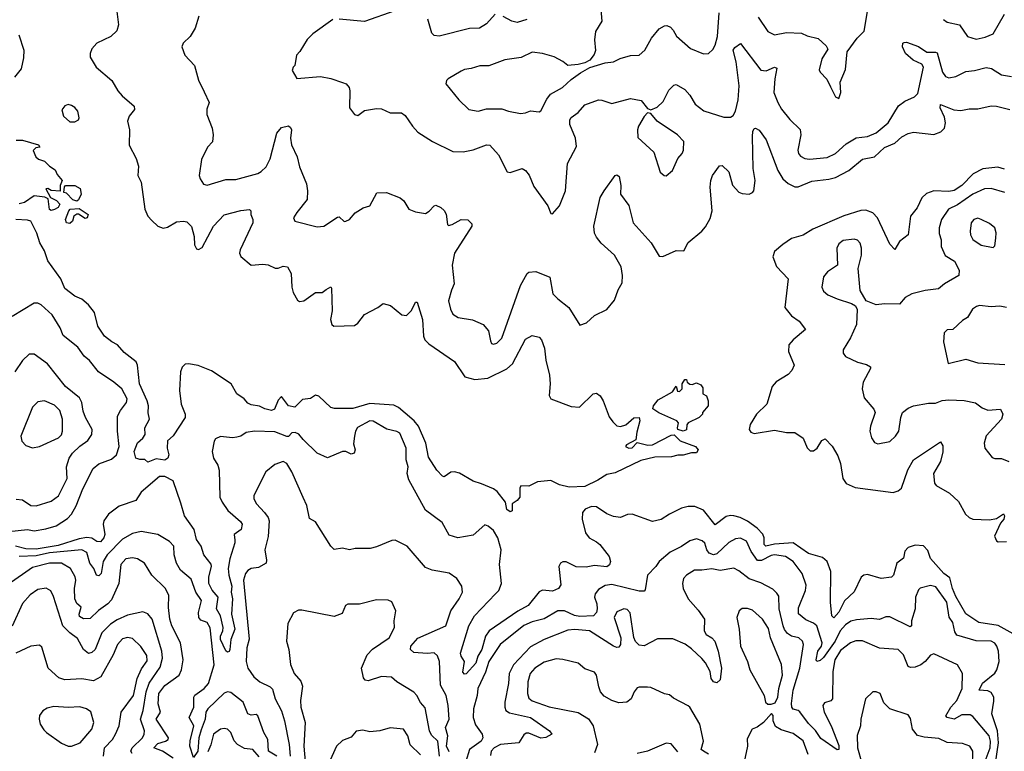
# Model space of a CAD drawing. Extents: x 2087054 to 2277909, y 548907 to 753496.
# Tile 338 of 444: x 2171459 to 2177272, y 709345 to 713665. Entities that reach past the tile are written whole.
import ezdxf

# ---------------------------------------------------------------- set-up
doc = ezdxf.new("R2010")
doc.units = 0

msp = doc.modelspace()

# ---------------------------------------------------------------- linework, layer by layer
at = {"layer": '0CON20XD'}
for points in [[(2172028, 713745), (2172042, 713635), (2172031.2, 713598.8), (2171996.7, 713565), (2171914.2, 713525.8), (2171885, 713492.5), (2171874.1, 713464.1), (2171875, 713442.5), (2171910, 713385), (2172002.5, 713305), (2172037.5, 713245), (2172063.3, 713215), (2172133.9, 713153.9), (2172135.8, 713135), (2172104.6, 713095.4), (2172094.2, 713065), (2172107.1, 713015), (2172104.1, 712924.1), (2172146.2, 712845), (2172159.3, 712799.3), (2172156.7, 712745), (2172176.2, 712705), (2172198.1, 712545), (2172215.7, 712505), (2172238.5, 712478.5), (2172275, 712445.5), (2172305, 712433.3), (2172331.4, 712438.6), (2172385, 712471.8), (2172425, 712475.5), (2172445, 712470.6), (2172472.6, 712442.6), (2172488.1, 712385), (2172490, 712335), (2172502.3, 712312.3), (2172515, 712306.7), (2172535, 712318.8), (2172603.3, 712445), (2172665, 712512), (2172765, 712538.6), (2172815, 712543.3), (2172823.3, 712535), (2172822.9, 712515), (2172835.6, 712485), (2172834.3, 712465), (2172760, 712305), (2172756, 712285), (2172765, 712266.2), (2172825, 712214.2), (2172895, 712221.2), (2172926.4, 712216.4), (2172967, 712197), (2172985, 712196.7), (2173015, 712210), (2173040, 712205), (2173061.9, 712165), (2173064.5, 712085), (2173073.6, 712053.6), (2173098.9, 712008.9), (2173110.3, 712000.3), (2173135.4, 712004.6), (2173205, 712053.8), (2173245, 712054), (2173267.9, 712072.1), (2173295, 712086.2), (2173298.6, 712078.6), (2173302.9, 711945), (2173294.2, 711895), (2173301.2, 711865), (2173312.5, 711855), (2173435, 711858.9), (2173455, 711872.9), (2173495.3, 711924.7), (2173573.8, 711965), (2173605, 711987.8), (2173647.6, 711977.6), (2173715, 711921.4), (2173741.9, 711918.1), (2173771.7, 711948.3), (2173795, 711997.5), (2173805, 711997.5), (2173836.5, 711895), (2173843.5, 711795), (2173851.3, 711775), (2173875, 711751.2), (2174025.5, 711645.5), (2174086.6, 711556.6), (2174145, 711540.9), (2174221.6, 711548.4), (2174335, 711602.9), (2174368.1, 711631.9), (2174445, 711778.8), (2174485, 711800.8), (2174525, 711790), (2174540, 711775), (2174556.9, 711725), (2174565.6, 711655), (2174587.3, 711565), (2174590.4, 711515), (2174584.4, 711445), (2174595, 711426), (2174715, 711380.9), (2174763.6, 711376.4), (2174845, 711456.2), (2174865, 711458.8), (2174885, 711443.8), (2174904, 711415), (2174939.3, 711319.3), (2174959.7, 711289.7), (2174985, 711267.1), (2175005, 711262.2), (2175037.9, 711272.1), (2175085, 711314.3), (2175116.7, 711315), (2175120, 711295), (2175101.5, 711228.5), (2175096.3, 711183.7), (2175040.8, 711155), (2175036, 711145), (2175054.6, 711134.6), (2175073.8, 711136.2), (2175105, 711168.1), (2175167, 711153), (2175195, 711154), (2175305, 711212.2), (2175323.1, 711213.1), (2175358, 711178), (2175448.8, 711145), (2175463.3, 711125), (2175455, 711107.5), (2175425, 711107.5), (2175375, 711092.5), (2175345, 711092.5), (2175307.3, 711082.7), (2175208.3, 711081.7), (2175125, 711061.4), (2174975, 710988.5), (2174925, 710980), (2174872, 710945), (2174795, 710909.1), (2174702.5, 710905), (2174645, 710917.5), (2174595, 710944), (2174515, 710936.7), (2174465, 710910), (2174417.5, 710912.5), (2174411.2, 710898.8), (2174412, 710845), (2174396.2, 710825), (2174366.7, 710805), (2174366.2, 710765), (2174355, 710758.8), (2174335, 710773.3), (2174326, 710815), (2174278.5, 710878.5), (2174255, 710894.5), (2174185, 710924)], [(2172515.8, 713685), (2172494.3, 713615), (2172465, 713566.2), (2172424.2, 713525.8), (2172416.7, 713505), (2172433.8, 713455), (2172490, 713395), (2172515, 713306.7), (2172548.1, 713238.1), (2172576.7, 713175), (2172563.6, 713136.4), (2172563.3, 713105), (2172595.8, 713025), (2172600, 712985), (2172596.8, 712943.2), (2172567.3, 712912.7), (2172531.7, 712838.3), (2172518.8, 712745), (2172523.3, 712725), (2172543.9, 712693.9), (2172565, 712688), (2172675, 712721.1), (2172735, 712720.8), (2172865, 712756.4), (2172885, 712767.7), (2172913.4, 712795), (2172937.5, 712842.5), (2172976.9, 712995), (2173005, 713028), (2173045, 713038.8), (2173058.3, 713028.3), (2173063.8, 713015), (2173056.9, 712965), (2173062.7, 712925), (2173096.9, 712855), (2173110.4, 712795), (2173152.2, 712695), (2173158.5, 712655), (2173156.8, 712603.2), (2173095, 712525.7), (2173076, 712495), (2173083.8, 712475), (2173215, 712442), (2173255, 712446.2), (2173335, 712498.8), (2173345, 712500), (2173375, 712473.8), (2173385, 712474), (2173405, 712484), (2173439.2, 712525), (2173487, 712553), (2173525, 712566.2), (2173567.5, 712642.5), (2173625, 712644), (2173705, 712613.3), (2173726.2, 712595), (2173756.1, 712546.1), (2173795, 712530), (2173855, 712520.8), (2173876.6, 712533.4), (2173905, 712566), (2173915, 712568.8), (2173945, 712556), (2173965, 712538.8), (2173976.6, 712516.6), (2173983.8, 712455), (2173990, 712450), (2174012.5, 712455), (2174065, 712484.3), (2174103.6, 712483.6), (2174128.3, 712458.3), (2174128.8, 712445), (2174025.9, 712285), (2174011.3, 712215), (2174023.8, 712105), (2174008, 712068), (2173990.5, 712005), (2174001.5, 711955), (2174016.6, 711926.6), (2174046.6, 711906.6), (2174132.6, 711892.6), (2174195, 711864.2), (2174226.4, 711826.4), (2174237.7, 711767.7), (2174245, 711753.3), (2174255, 711748.8), (2174275, 711754.3), (2174305, 711784), (2174416, 712095), (2174455, 712165.8), (2174465.4, 712174.6), (2174505, 712176.8), (2174589.2, 712145), (2174606.9, 712045), (2174635, 712015.6), (2174701.4, 711965), (2174765, 711861.2), (2174805, 711874), (2174852.8, 711917.2), (2174925, 711953.1), (2174970.9, 712009.1), (2174991.1, 712068.9), (2175015, 712110), (2175017.9, 712155), (2175009.6, 712205), (2174969.5, 712275), (2174891.1, 712345), (2174865, 712380), (2174852.9, 712405), (2174848, 712445), (2174885.7, 712614.3), (2174908.6, 712655), (2174975, 712744), (2174985, 712748), (2174998.1, 712738.1), (2175007.1, 712685), (2175005.8, 712635), (2175055, 712566.7), (2175081.4, 712465), (2175186.9, 712346.9), (2175235, 712269.2), (2175255, 712265.7), (2175335, 712301.4), (2175380, 712300), (2175405, 712348), (2175485, 712415.7), (2175507.7, 712442.3), (2175535, 712491.2), (2175546.4, 712536.4), (2175535.7, 712675.7), (2175539.4, 712715), (2175548.6, 712745), (2175589.3, 712800.7), (2175605, 712803.3), (2175645, 712766.2), (2175667, 712687), (2175705, 712646.9), (2175725, 712637.5), (2175765, 712634.4), (2175785, 712644.4), (2175792.2, 712655), (2175800, 712715), (2175788.9, 712785), (2175785.4, 712975), (2175787.7, 713005), (2175795, 713021.4), (2175803.3, 713025), (2175825, 713011.4), (2175865.2, 712955.2), (2175934.4, 712774.4), (2175965, 712724.5), (2175995, 712697.1), (2176035, 712678.2), (2176055, 712677.1), (2176135, 712710.5), (2176235, 712722.3), (2176275, 712732), (2176353.8, 712775), (2176435, 712841.8), (2176505, 712854.5), (2176565, 712909.3), (2176625, 712934.7), (2176667.7, 712972.3), (2176705, 712992.7), (2176735, 713000.8), (2176855, 712986.3), (2176897.6, 713002.4), (2176918.5, 713025), (2176924.7, 713055), (2176918.1, 713088.1), (2176892.2, 713145), (2176895, 713163.3), (2176973, 713133), (2177015, 713127.5), (2177065, 713139.2), (2177115, 713138), (2177195, 713156.4), (2177225, 713154.6), (2177305, 713134.5)], [(2173673, 713717), (2173495, 713654.2), (2173345, 713668.5)], [(2174265, 713697.5), (2174215, 713640.8), (2174172.5, 713615), (2174115, 713611.9), (2173935, 713566.7), (2173905, 713571.2), (2173891.2, 713585), (2173868.3, 713668.3)], [(2174890, 713725), (2174896, 713655), (2174858.6, 713595), (2174851.9, 713545), (2174857.7, 713482.3), (2174851.2, 713458.8), (2174824.3, 713425.7), (2174795, 713410.8), (2174755, 713400.8), (2174695, 713394.2), (2174665, 713418.6), (2174614.6, 713444.6), (2174545, 713465.5), (2174485, 713472), (2174419.1, 713440.9), (2174322.4, 713427.6), (2174227.8, 713392.2), (2174175, 713391.5), (2174125, 713375.5), (2174085, 713371.1), (2174065, 713360.6), (2173988, 713315), (2173978, 713305), (2173974, 713285), (2174050.9, 713190.9), (2174111.2, 713135), (2174165, 713125.4), (2174215, 713138.5), (2174305, 713138.2), (2174345, 713123.5), (2174415, 713111.4), (2174445, 713114.2), (2174475, 713126.2), (2174525, 713121.2), (2174535, 713126.7), (2174570.5, 713195), (2174593.1, 713225), (2174664.2, 713265), (2174715, 713312.2), (2174770, 713350), (2174825, 713381.5), (2174915, 713410), (2174965, 713415.7), (2175004.5, 713435.5), (2175065, 713453.1), (2175115, 713454.2), (2175148.6, 713485), (2175188.1, 713555), (2175235, 713610), (2175265, 713628.1), (2175279.7, 713629.7), (2175300.3, 713620.3), (2175316.4, 713603.6), (2175336.8, 713566.8), (2175419.2, 713495), (2175495, 713462.5), (2175525, 713465.8), (2175551.3, 713488.7), (2175565.6, 713515), (2175577.7, 713565), (2175588, 713705)], [(2174453.3, 713665), (2174395, 713648.8), (2174365, 713655.4), (2174313.6, 713683.6)], [(2175818.9, 713678.9), (2175875, 713594), (2175914.4, 713574.4), (2175985, 713588.8), (2176075, 713585.6), (2176108.7, 713568.7), (2176172.7, 713552.7), (2176220.5, 713510.5), (2176229.3, 713490.7), (2176195, 713432.5), (2176178.3, 713368.3), (2176183.8, 713355), (2176223.2, 713313.2), (2176245, 713267.5), (2176275, 713210), (2176295, 713200), (2176306, 713235), (2176302, 713295), (2176335, 713370), (2176343.3, 713475), (2176403.3, 713555), (2176443.6, 713596.4), (2176466.7, 713725)], [(2176912.5, 713665), (2176935, 713650), (2177006.7, 713635), (2177055, 713566.2), (2177105, 713549.4), (2177158.9, 713561.1), (2177205, 713581.4), (2177273.5, 713696.5)], [(2173307.5, 713665), (2173189.5, 713580.5), (2173155, 713546.7), (2173113, 713477), (2173093.3, 713455), (2173082.5, 713395), (2173072.5, 713385), (2173067.5, 713365), (2173095, 713317.5), (2173235, 713329.6), (2173295, 713317.3), (2173365, 713293.8), (2173385.7, 713285), (2173403.7, 713263.7), (2173408.5, 713245), (2173406, 713145), (2173435, 713103.8), (2173455, 713098.8), (2173495, 713128), (2173565, 713140.8), (2173595, 713138.6), (2173645, 713114.2), (2173712.5, 713115), (2173735, 713098.8), (2173778, 713035), (2173809.7, 712999.7), (2173895.6, 712945.6), (2174015, 712885.7), (2174076.4, 712883.6), (2174135, 712896.9), (2174215, 712925.8), (2174235, 712924), (2174285, 712866.2), (2174335.9, 712765.9), (2174355, 712762), (2174425, 712786), (2174445, 712773.8), (2174466.4, 712746.4), (2174495, 712678.8), (2174576.7, 712565), (2174595, 712520), (2174605, 712517.5), (2174645.6, 712565), (2174680.9, 712655), (2174693.8, 712815), (2174745.5, 712915), (2174739.2, 712965), (2174707.5, 713045), (2174707.4, 713072.6), (2174713.9, 713086.1), (2174755, 713117.1), (2174795, 713161.4), (2174875, 713190.8), (2174895, 713190), (2174955, 713170.6), (2175065, 713198.8), (2175128.3, 713188.3), (2175165, 713140), (2175185, 713132.5), (2175222.1, 713147.9), (2175258, 713182), (2175290.6, 713249.4), (2175321.2, 713278.8), (2175335, 713282), (2175385, 713252.9), (2175415, 713218), (2175445.6, 713165), (2175496.8, 713126.8), (2175615, 713088.9), (2175655, 713089.2), (2175671.1, 713098.9), (2175685.3, 713124.7), (2175700.8, 713190.8), (2175706, 713274), (2175688.1, 713415), (2175671.3, 713485), (2175679.8, 713500.2), (2175715, 713523.3), (2175835, 713365.6), (2175865, 713362.7), (2175915, 713384.3), (2175929.1, 713379.1), (2175916.2, 713315), (2175911.8, 713235), (2175934.5, 713175), (2175956.4, 713136.4), (2176006.2, 713075), (2176066.1, 713016.1), (2176070.5, 712985), (2176052.5, 712895), (2176055.7, 712875), (2176068.9, 712858.9), (2176093.3, 712845), (2176121.4, 712841.4), (2176225, 712850), (2176275, 712874.5), (2176337.5, 712932.5), (2176397.9, 712967.9), (2176465, 712974.6), (2176515, 712996.9), (2176585.3, 713055), (2176646.9, 713155), (2176685, 713183.6), (2176741.1, 713208.9), (2176761.5, 713228.5), (2176795.5, 713385), (2176785, 713401.1), (2176733.9, 713425), (2176688.9, 713465), (2176670.6, 713505), (2176672.5, 713525), (2176679.7, 713530.3), (2176695, 713531.9), (2176765, 713505.6), (2176815, 713472.5), (2176865, 713473.8), (2176875, 713469.1), (2176907.5, 713355), (2176925, 713328.9), (2176945, 713320.9), (2176985, 713328.9), (2177045, 713358.8), (2177096, 713364), (2177165, 713381.8), (2177196, 713376), (2177255, 713339.2), (2177315, 713328.6)], [(2171454.3, 713575), (2171482.1, 713485), (2171480.2, 713439.8), (2171467.1, 713375), (2171428, 713325)], [(2171785, 713061.4), (2171805, 713074), (2171809.2, 713085), (2171801.2, 713125), (2171785, 713146.2), (2171765, 713158.8), (2171745, 713163.8), (2171724.2, 713155.8), (2171708.3, 713131.7), (2171718, 713095), (2171755, 713061.4), (2171785, 713061.4)], [(2175275, 712742.5), (2175313.3, 712775), (2175344.2, 712845), (2175370.8, 712875), (2175378, 712895), (2175379.2, 712945), (2175342.9, 712985), (2175221.4, 713065), (2175185, 713110), (2175165, 713113.8), (2175145, 713092), (2175111.8, 713035), (2175106.4, 713013.6), (2175108.3, 712968.3), (2175202.6, 712882.6), (2175240.8, 712765), (2175263.9, 712743.9), (2175275, 712742.5)], [(2171437, 712953), (2171475, 712953.3), (2171570, 712925), (2171578.3, 712911.7), (2171553, 712907), (2171538.3, 712891.7), (2171553.3, 712855), (2171570.5, 712840.5), (2171605, 712828.8), (2171635, 712798.8), (2171668.3, 712778.3), (2171679.5, 712749.5), (2171710, 712715), (2171697.5, 712685), (2171697, 712653), (2171645, 712656.7), (2171625, 712667.5), (2171613.3, 712665), (2171640, 712615), (2171676.4, 712596.4), (2171695.6, 712575.6), (2171686.2, 712555), (2171663.6, 712543.6), (2171645, 712538.8), (2171635, 712543.3), (2171626, 712606), (2171607.5, 712617.5), (2171545, 712624.2), (2171487.5, 712585), (2171455, 712577.1)], [(2177272.7, 712782.7), (2177234.4, 712794.4), (2177145, 712784.3), (2177087.9, 712755), (2177020.7, 712685), (2176975, 712656.3), (2176945, 712649.7), (2176855, 712653.8), (2176812.6, 712637.4), (2176785, 712611.9), (2176757, 712553), (2176718.1, 712505), (2176705, 712393.3), (2176653.3, 712355), (2176625, 712306.7), (2176595, 712338.8), (2176523.8, 712495), (2176495, 712524.5), (2176455, 712540.7), (2176425, 712537.5), (2176325, 712505.8), (2176142.2, 712427.8), (2176085, 712393.1), (2176015, 712372.5), (2175965, 712337.3), (2175914.6, 712295), (2175904.6, 712265), (2175927.3, 712207.3), (2175995.6, 712135), (2175975.6, 711965), (2176015, 711915.7), (2176060.8, 711885), (2176098, 711835), (2176024.4, 711775), (2176000, 711745), (2175998, 711705), (2176030.8, 711625), (2176017.8, 711592.2), (2175995, 711569.4), (2175924.4, 711525.6), (2175902.1, 711497.9), (2175870, 711395), (2175808, 711335), (2175771.2, 711275), (2175766.2, 711245), (2175775, 711230), (2175795, 711222), (2175915, 711240), (2175985, 711226.7), (2176035, 711226.9), (2176085, 711193.8), (2176107.5, 711137.5), (2176125, 711118), (2176145, 711119.2), (2176167.5, 711135), (2176195, 711180), (2176215, 711190), (2176255, 711146.2), (2176288.6, 711088.6), (2176304.6, 711044.6), (2176318.2, 710955), (2176337.5, 710925), (2176391.7, 710901.7), (2176615, 710873.3), (2176645, 710881.9), (2176665, 710899.2), (2176702.7, 711007.3), (2176735, 711065.5), (2176895, 711171.2), (2176908.7, 711148.7), (2176907.8, 711112.2), (2176894.5, 711055), (2176854.4, 710985), (2176858.7, 710928.7), (2176870, 710915), (2176948.3, 710868.3), (2177000.3, 710820.3), (2177043.2, 710745), (2177065, 710724.6), (2177085, 710716.2), (2177185, 710712.3), (2177225, 710718.6), (2177267.3, 710747.3), (2177273.8, 710735), (2177269.2, 710715), (2177248.9, 710691.1), (2177214.3, 710615), (2177225, 710586.7), (2177235, 710581.2), (2177285, 710583.3)], [(2171795, 712593.3), (2171771.7, 712601.7), (2171735, 712640), (2171720, 712645), (2171723, 712677), (2171730, 712685), (2171784.1, 712685.9), (2171815, 712667.5), (2171822.5, 712635), (2171805, 712600), (2171795, 712593.3)], [(2177275, 712644.4), (2177195, 712667.3), (2177155, 712665.4), (2177085, 712634.7), (2176995, 712571.4), (2176942.5, 712545), (2176901.5, 712485), (2176886.5, 712435), (2176887.8, 712402.2), (2176899.1, 712365), (2176899.1, 712325), (2176922, 712272), (2176978.1, 712238.1), (2177004.5, 712185), (2177002.9, 712155), (2176918.6, 712105), (2176883.8, 712076.2), (2176805, 712065.4), (2176725, 712045.6), (2176686, 712025), (2176652.5, 711985), (2176565, 711986), (2176515, 711980), (2176456.7, 712005), (2176420.8, 712065), (2176408.6, 712195), (2176429.5, 712275), (2176428.5, 712315), (2176420.6, 712345), (2176405, 712362.9), (2176385, 712369.5), (2176319.7, 712360.3), (2176295, 712342), (2176283.1, 712315), (2176286, 712215), (2176228, 712175), (2176204.6, 712145.4), (2176194.1, 712085.9), (2176205, 712061.2), (2176230.3, 712040.3), (2176285, 712016), (2176369.5, 711989.5), (2176392.5, 711975), (2176403.8, 711953.8), (2176399.2, 711865), (2176363.1, 711786.9), (2176321.2, 711715), (2176320, 711695), (2176335, 711676.7), (2176405, 711642), (2176458.3, 711628.3), (2176481.2, 711615), (2176482.5, 711605), (2176439.4, 711525), (2176432.2, 711485), (2176445, 711431.2), (2176502, 711365), (2176510, 711345), (2176481.1, 711265), (2176478.1, 711235), (2176488.1, 711195), (2176505, 711168), (2176525, 711160), (2176595, 711173.1), (2176629.4, 711205), (2176648.1, 711235), (2176660.6, 711315), (2176671.4, 711345), (2176705, 711370.8), (2176735, 711384.2), (2176825, 711400.8), (2176865, 711400.8), (2176904.5, 711415.5), (2176945, 711420), (2177035, 711415.7), (2177102.6, 711402.6), (2177141.9, 711371.9), (2177175, 711359.2), (2177250, 711365), (2177263.8, 711335), (2177255.5, 711305), (2177165, 711206.7), (2177153.3, 711165), (2177156.7, 711135), (2177199.3, 711079.3), (2177215, 711073.3), (2177255, 711073.8), (2177298.8, 711055)], [(2171755, 712461.4), (2171735.8, 712465.8), (2171730, 712485), (2171748, 712535), (2171757.5, 712545), (2171810, 712550), (2171863.3, 712515), (2171856.2, 712495), (2171845, 712490.8), (2171806, 712516), (2171795, 712516), (2171778.8, 712505), (2171770.8, 712475), (2171755, 712461.4)], [(2174185, 710924), (2174135, 710939.4), (2174055, 710987.5), (2174025, 710995.5), (2174005, 710992.9), (2173965, 710966), (2173955, 710968.8), (2173921.4, 711005), (2173871.3, 711081.3), (2173856, 711165), (2173813.6, 711263.6), (2173786.8, 711296.8), (2173735, 711342.1), (2173694.5, 711375), (2173667.9, 711387.9), (2173525, 711398.3), (2173425, 711368.1), (2173317.8, 711367.8), (2173295, 711375.6), (2173225, 711441.2), (2173205, 711448), (2173175, 711427.1), (2173128.7, 711421.3), (2173082.9, 711377.1), (2173046.2, 711385), (2173005, 711440), (2172985, 711418.6), (2172962.9, 711365), (2172945, 711356.5), (2172905, 711366.9), (2172875, 711383.1), (2172825, 711390.7), (2172805, 711400), (2172784.4, 711425), (2172740.4, 711455), (2172706.2, 711515), (2172591.8, 711591.8), (2172513, 711623), (2172455, 711633.5), (2172435, 711630), (2172417.9, 711612.1), (2172407.1, 711585), (2172401.9, 711475), (2172412.5, 711395), (2172435.5, 711335), (2172436.5, 711315), (2172365, 711208), (2172331.4, 711178.6), (2172330, 711135), (2172340, 711095), (2172333.8, 711075), (2172315.4, 711064.6), (2172265, 711070.9), (2172215, 711052.5), (2172197, 711067), (2172167, 711067), (2172145, 711076.2), (2172134.7, 711114.8), (2172155, 711166.9), (2172186.5, 711193.5), (2172200, 711215), (2172198.1, 711255), (2172224.7, 711305), (2172216.8, 711343.2), (2172218.1, 711385), (2172211.6, 711415), (2172165.6, 711515), (2172154, 711624), (2172145.5, 711645), (2172075, 711700), (2172036.2, 711745), (2172001.9, 711761.9), (2171959.4, 711795), (2171920, 711855), (2171900.9, 711935), (2171865, 711980.6), (2171825, 712014.4), (2171785, 712031.9), (2171725, 712077.5), (2171700.6, 712135), (2171625, 712241.2), (2171605, 712299.2), (2171576.7, 712346.7), (2171560.3, 712405), (2171525, 712474.5), (2171505, 712481.1), (2171435, 712483.8)], [(2177205, 712320), (2177215, 712330), (2177221.4, 712375), (2177224.4, 712405.6), (2177216.7, 712435), (2177185, 712461.8), (2177135, 712485.6), (2177115, 712491.9), (2177091.2, 712485), (2177075.7, 712465), (2177070.9, 712415), (2177071.8, 712395), (2177085.9, 712365.9), (2177135, 712333.1), (2177205, 712320)], [(2171395, 710642.5), (2171505, 710654), (2171545, 710646.5), (2171612.2, 710657.8), (2171674.4, 710675.6), (2171740.1, 710719.9), (2171764.3, 710745), (2171791.9, 710795), (2171830.8, 710895), (2171891.8, 711015), (2171925, 711042.3), (2172000.1, 711069.9), (2172030.8, 711095), (2172046.6, 711145), (2172035.7, 711235), (2172036.4, 711323.6), (2172053, 711357), (2172090, 711405), (2172093.5, 711425), (2172061.5, 711485), (2172014.4, 711525), (2171924.2, 711585), (2171871.7, 711651.7), (2171838.5, 711678.5), (2171801.1, 711731.1), (2171715, 711799.2), (2171697.8, 711845), (2171651.1, 711921.1), (2171585, 711980.6), (2171565, 711991.1), (2171545, 711991.1), (2171415, 711912.2)], [(2177285, 711964.2), (2177245, 711973.1), (2177195, 711969.4), (2177125, 711976), (2177108.3, 711971.7), (2177083.8, 711955), (2177055, 711906.2), (2177025, 711887.5), (2176967.5, 711835), (2176935, 711833.8), (2176916.2, 711815), (2176912.7, 711762.7), (2176940, 711635), (2177045, 711660.6), (2177115, 711638.9), (2177275, 711629.2)], [(2171437.1, 710832.9), (2171475, 710830), (2171525, 710795.6), (2171555, 710793.1), (2171645, 710821.1), (2171687.7, 710852.3), (2171738.2, 710955), (2171734.6, 711025), (2171750.4, 711075), (2171771.2, 711105), (2171813.4, 711146.6), (2171860.4, 711179.6), (2171885.5, 711215), (2171887.3, 711245), (2171846.4, 711315), (2171832.8, 711352.8), (2171826.4, 711405), (2171812.4, 711432.4), (2171729.4, 711499.4), (2171623.1, 711633.1), (2171545, 711690), (2171515, 711689.2), (2171475, 711652), (2171430, 711585)], [(2175375, 711235.8), (2175345, 711244.2), (2175341.4, 711255), (2175348, 711285), (2175338.8, 711295), (2175232.6, 711342.6), (2175196.2, 711366.2), (2175200.8, 711385), (2175229.1, 711420.9), (2175313, 711467), (2175335, 711500), (2175341.7, 711471.7), (2175355, 711470), (2175370, 711485), (2175370, 711515), (2175385, 711540), (2175395, 711540), (2175400, 711525), (2175415, 711512.5), (2175429.3, 711510.7), (2175455, 711520), (2175479.3, 711509.3), (2175491.7, 711491.7), (2175492.5, 711455), (2175513, 711443), (2175523.6, 711413.6), (2175522.5, 711385), (2175490, 711345), (2175490, 711335), (2175470, 711315), (2175405, 711283.3), (2175398, 711272), (2175395, 711243.3), (2175375, 711235.8)], [(2171535, 711136.2), (2171575, 711144.2), (2171687.1, 711195), (2171706, 711214), (2171711.8, 711235), (2171712, 711305), (2171696.2, 711356.2), (2171665, 711388.2), (2171605, 711413.8), (2171565, 711408.9), (2171534.1, 711375.9), (2171465.7, 711205), (2171470.8, 711175), (2171495, 711150), (2171535, 711136.2)], [(2174802.3, 710432.3), (2174744.7, 710434.7), (2174685, 710463.6), (2174665, 710463.3), (2174650.8, 710455), (2174641.1, 710435), (2174652.7, 710327.3), (2174640, 710305), (2174605, 710289.6), (2174545, 710295.4), (2174525, 710287.1), (2174461.5, 710205), (2174398.7, 710171.3), (2174230.3, 710055), (2174208.1, 710025), (2174186.9, 709945), (2174163.4, 709906.6), (2174151.5, 709865), (2174095, 709802.5), (2174085, 709800.8), (2174075, 709812.5), (2174085.7, 709875), (2174065, 709906), (2174060.4, 709925), (2174109.6, 710085), (2174143.8, 710145), (2174266.9, 710275), (2174288, 710295), (2174303.1, 710335), (2174291.4, 710448.6), (2174300.5, 710535), (2174282.4, 710605), (2174255, 710647.8), (2174225, 710674.2), (2174205, 710682), (2174135, 710620), (2174045, 710605.6), (2173995, 710620), (2173951.9, 710695), (2173855, 710768.9), (2173756.6, 710946.6), (2173745.5, 710985), (2173751.5, 711025), (2173740, 711065), (2173741.2, 711135), (2173702.9, 711222.9), (2173685, 711232.9), (2173626, 711246), (2173545, 711293.5), (2173525, 711295.5), (2173453.4, 711256.6), (2173440.5, 711235), (2173434.5, 711205), (2173429.7, 711159.7), (2173440, 711125), (2173433.8, 711105), (2173415, 711098.6), (2173385, 711114.3), (2173364.5, 711115.5), (2173275, 711077.5), (2173215, 711104.6), (2173131.5, 711185), (2173106.7, 711216.7), (2173085, 711227.7), (2173065, 711225.5), (2173045, 711204.4), (2173035, 711203.3), (2172965, 711231.9), (2172845, 711235.5), (2172795, 711226.7), (2172765, 711205.8), (2172740.9, 711199.1), (2172715, 711195.8), (2172645, 711203.3), (2172615, 711190), (2172606.2, 711175), (2172594.4, 711115), (2172603.3, 711075), (2172627.5, 711035), (2172635.6, 711005), (2172639.6, 710845), (2172653.1, 710815), (2172687.2, 710767.2), (2172761.8, 710701.8), (2172772.5, 710685), (2172765.3, 710654.7), (2172725.6, 710625), (2172727.9, 710592.1), (2172728.5, 710575), (2172698.8, 710481.2), (2172689.8, 710425), (2172693, 710385), (2172711.1, 710318.9), (2172708.1, 710285), (2172714.8, 710245), (2172708.7, 710155), (2172728.1, 710065), (2172705.7, 710004.3), (2172699.2, 709945), (2172695, 709934), (2172685, 709930), (2172675, 709938.8), (2172643.2, 710005), (2172643.2, 710025), (2172657.9, 710055), (2172659.7, 710075), (2172643.4, 710145), (2172621.2, 710185), (2172629.5, 710255), (2172595, 710295.3), (2172575.9, 710335), (2172575.4, 710375), (2172590.4, 710435), (2172588.7, 710448.7), (2172546.2, 710505), (2172530.4, 710555), (2172501.9, 710595), (2172489, 710655), (2172430.8, 710735), (2172409.7, 710809.8), (2172365, 710941.1), (2172315, 710967.1), (2172285, 710967.5), (2172175.5, 710875), (2172145, 710826.5), (2172045, 710791.5), (2171983.3, 710745), (2171954.5, 710705), (2171951.3, 710685), (2171961, 710625), (2171955, 710604.7), (2171935, 710581.9), (2171915, 710583.9), (2171885, 710603.8), (2171855, 710606.6), (2171810.2, 710599.8), (2171685, 710560.4), (2171555, 710538.3), (2171495, 710539.9), (2171433.4, 710556.6)], [(2173995, 709342.3), (2173978.4, 709375), (2173985.9, 709435.9), (2173973, 709485), (2173994.7, 709535), (2173988.4, 709615), (2173976, 709675), (2173943.1, 709735), (2173938.1, 709875), (2173925, 709909.2), (2173905, 709925.4), (2173865, 709922.1), (2173785, 709928.9), (2173765.7, 709945), (2173767.5, 709965), (2173808.3, 710011.7), (2173973.8, 710086.2), (2174004.4, 710175), (2174053.1, 710245), (2174072, 710285), (2174068.8, 710318.8), (2174040, 710365), (2173995, 710395.8), (2173893.2, 710413.2), (2173855, 710429.2), (2173746.2, 710555), (2173675, 710590.8), (2173655, 710589.2), (2173565, 710551.2), (2173527.7, 710542.3), (2173438.3, 710541.7), (2173405, 710534), (2173365, 710544), (2173315, 710536), (2173295.8, 710555), (2173205, 710700), (2173170, 710720), (2173153.6, 710796.4), (2173132.9, 710842.9), (2173066.2, 710995), (2173035, 711044.4), (2173015, 711055.5), (2172965, 711037.5), (2172912.5, 710995), (2172841.9, 710855), (2172841.1, 710835), (2172856.7, 710805), (2172904.4, 710755), (2172925.4, 710725), (2172931.5, 710705), (2172926.2, 710613.8), (2172905.8, 710535), (2172916.1, 710473.9), (2172913.8, 710456.2), (2172869.4, 710430.6), (2172825, 710423.5), (2172805, 710413.1), (2172792.2, 710395), (2172780.9, 710355), (2172812.9, 710007.1), (2172800, 709955), (2172794.8, 709875.2), (2172805, 709834.6), (2172840, 709785), (2172875.5, 709755), (2172937.1, 709725), (2172951.9, 709711.9), (2172967.4, 709655), (2173004, 709584), (2173022.2, 709525), (2173049.7, 709385), (2173054.5, 709315)], [(2177358.7, 710018.7), (2177235, 710087.5), (2177121.4, 710105), (2177045, 710157.3), (2176985, 710258.2), (2176965, 710306.7), (2176949.8, 710369.8), (2176914.7, 710394.7), (2176836.7, 710483.3), (2176821, 710531), (2176795, 710557.3), (2176745, 710562.1), (2176705, 710547.8), (2176683.7, 710526.3), (2176675.6, 710485), (2176637.8, 710455), (2176616.7, 710385), (2176605, 710371.9), (2176545, 710364.4), (2176465, 710388.9), (2176443.3, 710385), (2176426.4, 710373.6), (2176385, 710285.8), (2176327.8, 710232.2), (2176295, 710165.7), (2176265, 710131.9), (2176252.5, 710145), (2176244.6, 710224.6), (2176247.2, 710407.2), (2176225, 710465.6), (2176198, 710488), (2176115, 710512.2), (2176026.1, 710576.1), (2175915, 710566.8), (2175864.2, 710555), (2175853.1, 710565), (2175853.2, 710605), (2175846.6, 710626.6), (2175811.9, 710661.9), (2175755, 710703.2), (2175713.1, 710725), (2175675, 710735.9), (2175655, 710737.6), (2175629.7, 710730.3), (2175565, 710681.4), (2175495, 710768.1), (2175445, 710790.8), (2175405, 710790.6), (2175365, 710780), (2175294.6, 710745.4), (2175246.3, 710713.7), (2175195, 710700.6), (2175075, 710745.8), (2175047.3, 710742.7), (2175005, 710726), (2174965, 710730.6), (2174925, 710746.7), (2174865, 710788.1), (2174835, 710790), (2174796.7, 710775), (2174782, 710755), (2174778.6, 710715), (2174798.5, 710635), (2174820, 710605), (2174865, 710581.5), (2174883.3, 710565), (2174938.9, 710495), (2174945.8, 710465), (2174940.8, 710445), (2174925.4, 710434.6), (2174852.5, 710442.5), (2174802.3, 710432.3)], [(2172976.6, 709316.6), (2172927.8, 709345), (2172923.4, 709415), (2172899.4, 709455), (2172865, 709554.4), (2172855, 709561.2), (2172825, 709557.7), (2172805.3, 709565.3), (2172778.9, 709635), (2172705, 709692.3), (2172685, 709696.7), (2172665, 709687.8), (2172568.6, 709595), (2172556.7, 709575), (2172552.8, 709535), (2172530.7, 709470.7), (2172515.8, 709425), (2172510.2, 709345), (2172485, 709307.5), (2172463.4, 709375), (2172465, 709406.2), (2172486.5, 709495), (2172458.5, 709545), (2172487.5, 709605), (2172486, 709665), (2172493.5, 709676.5), (2172546.9, 709715), (2172573.1, 709745), (2172607.4, 709855), (2172583.1, 710073.1), (2172565, 710104.5), (2172528.8, 710118.8), (2172516.7, 710135), (2172514.6, 710165), (2172531.1, 710235), (2172497.7, 710285), (2172471.8, 710361.8), (2172408.9, 710415), (2172384.5, 710455), (2172370, 710505), (2172369.4, 710555), (2172343.8, 710583.8), (2172275, 710624.4), (2172175, 710642.5), (2172125, 710631.1), (2172065, 710596.7), (2171974.8, 710505.2), (2171951.6, 710465), (2171938.7, 710395), (2171925, 710381.5), (2171912.9, 710385), (2171897.2, 710425), (2171872.3, 710455), (2171855, 710518.9), (2171825.2, 710535.2), (2171635, 710517.5), (2171555, 710498.8), (2171455, 710495.5)], [(2177220.2, 709275), (2177236.8, 709395), (2177231.9, 709465), (2177197.1, 709565), (2177209.7, 709639.7), (2177210.4, 709665), (2177195, 709691.8), (2177175, 709701), (2177124, 709705), (2177143.8, 709746.2), (2177215, 709805.5), (2177228.4, 709825), (2177240.8, 709875), (2177237.3, 709935), (2177228.2, 709965), (2177215, 709983.1), (2177195, 709995.5), (2177105, 709997.1), (2176990.6, 710030.6), (2176980, 710050), (2176967.1, 710105), (2176947, 710137), (2176933.2, 710225), (2176868, 710315), (2176835, 710323.3), (2176775, 710308), (2176765, 710298), (2176746.5, 710255), (2176744.6, 710185), (2176724.2, 710114.2), (2176723.3, 710085), (2176715, 710078.8), (2176595, 710138.5), (2176571.7, 710138.3), (2176535, 710123.3), (2176485, 710129.6), (2176399.8, 710120.2), (2176365, 710112.3), (2176335, 710090.8), (2176301.9, 710055), (2176273.9, 709995), (2176205, 709898.3), (2176185, 709881), (2176165.5, 709875.5), (2176160.9, 709885), (2176171.2, 709935), (2176191.6, 709965), (2176196.5, 709985), (2176165.2, 710085.2), (2176145, 710100.9), (2176100.5, 710120.5), (2176056.3, 710156.3), (2176057.4, 710192.6), (2176098.9, 710295), (2176101.1, 710325), (2176078.8, 710395), (2176024.7, 710465), (2175980.6, 710495), (2175915, 710505.6), (2175895, 710501.6), (2175838, 710472), (2175815, 710471.4), (2175776.3, 710525), (2175750.4, 710585), (2175715, 710603.1), (2175685, 710600), (2175645, 710577.1), (2175575, 710510), (2175555, 710505.1), (2175528.3, 710515), (2175515.2, 710535), (2175503.1, 710573.1), (2175488, 710588), (2175455, 710598.5), (2175415, 710587.7), (2175365.7, 710554.3), (2175298.7, 710521.3), (2175234.5, 710465.5), (2175214.5, 710435.5), (2175165.8, 710385), (2175151.7, 710298.3), (2175145, 710289.2), (2175115, 710289.2), (2174955, 710328.7), (2174915, 710322.7), (2174875, 710300.6), (2174855.6, 710275), (2174852.5, 710255), (2174865.4, 710215), (2174867.8, 710185), (2174863.1, 710165), (2174845.6, 710144.4), (2174765, 710140), (2174735, 710147), (2174675, 710174.2), (2174635, 710173.9), (2174555, 710126.8), (2174485, 710108.4), (2174435, 710086.6), (2174295, 709975.5), (2174229.1, 709875), (2174208.5, 709811.5), (2174163.1, 709715), (2174160.3, 709675), (2174136.9, 709595), (2174135.7, 709545), (2174150.5, 709500.5), (2174189.6, 709445), (2174193.1, 709425), (2174182.9, 709405), (2174113.4, 709355), (2174093.3, 709285)], [(2172364.5, 709305), (2172302.5, 709345), (2172250.8, 709365), (2172275, 709390.7), (2172318.6, 709405), (2172334.3, 709415), (2172336.9, 709425), (2172264.1, 709535), (2172289.2, 709575), (2172276.2, 709625), (2172280, 709685), (2172315, 709732.3), (2172400, 709795), (2172413.5, 709825), (2172424.5, 709885), (2172408.9, 709985), (2172356.8, 710085), (2172344.6, 710125.4), (2172337.1, 710192.9), (2172338.2, 710265), (2172319.2, 710305), (2172239.1, 710385), (2172195, 710455.6), (2172155, 710480.4), (2172125, 710487.5), (2172085, 710480.7), (2172055, 710446.9), (2172043.6, 710336.4), (2172000.1, 710239.9), (2171978.5, 710215), (2171924.4, 710175.6), (2171875, 710129.2), (2171835, 710126.9), (2171811.5, 710141.5), (2171809.5, 710155), (2171820.8, 710195), (2171795, 710216.7), (2171784, 710245), (2171782.2, 710305), (2171789.6, 710355), (2171785.8, 710375.8), (2171758.5, 710425), (2171705, 710454.7), (2171635, 710456.3), (2171535, 710430), (2171390.6, 710329.4)], [(2177146.5, 709255), (2177189.2, 709365), (2177190, 709405), (2177182.1, 709435), (2177085, 709549.5), (2177069.2, 709559.2), (2177020.6, 709559.4), (2176975, 709534.1), (2176933.8, 709545), (2176926.9, 709555), (2176956.2, 709605), (2176991.6, 709645), (2177022.9, 709715), (2177025.6, 709805), (2176996, 709855), (2176855, 709920), (2176835, 709912), (2176804.7, 709875.3), (2176778.6, 709855), (2176745, 709841.2), (2176718.5, 709838.5), (2176705, 709846.2), (2176677.5, 709915), (2176645, 709945.6), (2176535, 709953.3), (2176435, 709997.5), (2176395, 709996.5), (2176363.5, 709985), (2176305, 709939.1), (2176270.3, 709885), (2176258.7, 709815), (2176256.5, 709653.5), (2176247.8, 709642.2), (2176210, 709630), (2176200, 709615), (2176207.5, 709575), (2176250, 709495), (2176295, 709378.8), (2176295.6, 709354.4), (2176285.8, 709354.2), (2176189.4, 709419.4), (2176157.8, 709467.8), (2176115, 709509.3), (2176065, 709577.5), (2176055, 709585.7), (2176025, 709593.1), (2176017.5, 709605), (2176015, 709627.5), (2176025.1, 709704.9), (2176065.2, 709835), (2176085.4, 709975), (2176079.5, 709995), (2176059.4, 710015), (2176015, 710025.2), (2175990.8, 710040.8), (2175973.1, 710063.1), (2175965.3, 710084.7), (2175942.9, 710185), (2175940, 710260), (2175929.3, 710279.3), (2175905, 710302), (2175835, 710339.5), (2175765, 710362.7), (2175705, 710410.8), (2175675, 710425.6), (2175595, 710411.8), (2175545, 710421.8), (2175485, 710413.3), (2175443.3, 710415), (2175396, 710385), (2175377.5, 710365), (2175371.4, 710335), (2175375.6, 710305), (2175405.4, 710245.4), (2175465, 710177.5), (2175501.4, 710125), (2175498.9, 710055), (2175510.9, 710035), (2175545.7, 710015), (2175563.3, 709995), (2175581.8, 709935), (2175601.1, 709835), (2175593.4, 709766.6), (2175575, 709749.2), (2175555, 709754.2), (2175541.4, 709775), (2175536, 709815), (2175507.6, 709867.6), (2175485, 709891.8), (2175425, 709949.1), (2175386.6, 709976.6), (2175315, 710009.6), (2175225, 710009.4), (2175145, 709966.9), (2175115, 709970.6), (2175095, 709992.5), (2175085, 710016.7), (2175063, 710163), (2175045, 710181.8), (2175025, 710185.4), (2174985, 710168.1), (2174967.9, 710135), (2175007.7, 710015), (2175005.4, 709974.6), (2174995, 709960), (2174985, 709957.5), (2174965, 709965.6), (2174822.5, 710055), (2174737.1, 710062.9), (2174695, 710059.7), (2174555, 710004.1), (2174475, 709962), (2174374, 709855), (2174348.7, 709805), (2174345.4, 709745), (2174323.3, 709635), (2174322.2, 709605), (2174328.6, 709585), (2174351.3, 709571.3), (2174475, 709544.8), (2174585.6, 709465), (2174600.8, 709445), (2174565, 709425.3), (2174535, 709422.6), (2174465, 709451.7), (2174448.3, 709451.7), (2174435, 709442.1), (2174405, 709394.6), (2174296.9, 709385), (2174259.6, 709365), (2174242.9, 709345), (2174239.2, 709319.2)], [(2172122.2, 709332.3), (2172115.4, 709345), (2172123.1, 709365), (2172182.7, 709425), (2172194.1, 709445), (2172194.7, 709465), (2172172, 709535), (2172187.6, 709585), (2172204.8, 709695), (2172224, 709746), (2172288.8, 709841.2), (2172301, 709895), (2172297.6, 709935), (2172240.9, 710125), (2172215, 710156.4), (2172185, 710167.3), (2172095, 710148.7), (2172035, 710121.7), (2171994.2, 710095.8), (2171943.7, 710045), (2171903.3, 709946.7), (2171885, 709928.6), (2171865, 709921.6), (2171835.4, 709945.4), (2171800.1, 710010.1), (2171753.8, 710043.8), (2171713.3, 710085), (2171657.8, 710257.8), (2171641.8, 710291.8), (2171615, 710308.1), (2171565, 710300.4), (2171521.1, 710268.9), (2171475, 710218.1), (2171415, 710084.3)], [(2173936.6, 709316.6), (2173927.1, 709405), (2173889.5, 709439.5), (2173877.3, 709465), (2173852.1, 709602.1), (2173825, 709632), (2173803.1, 709675), (2173785, 709693.1), (2173686.2, 709755), (2173653.3, 709783.3), (2173595, 709785.5), (2173515, 709761.2), (2173497.5, 709765), (2173487.7, 709777.7), (2173476.7, 709835), (2173509.1, 709915), (2173542.5, 709947.5), (2173639.4, 710015), (2173671.9, 710075), (2173670, 710115), (2173678.6, 710175), (2173655, 710228), (2173635, 710237.1), (2173565, 710239.4), (2173465, 710213.3), (2173395, 710213.3), (2173381.9, 710205), (2173362.5, 710157.5), (2173315, 710140.8), (2173125, 710178.8), (2173105, 710178.8), (2173075, 710162.5), (2173040.9, 710099.1), (2173034.3, 709995), (2173046.7, 709945), (2173056.8, 709856.8), (2173080, 709805), (2173118, 709758), (2173128.3, 709728.3), (2173115.5, 709644.5), (2173118.2, 709605), (2173144.6, 709514.6), (2173135.9, 709375), (2173144.7, 709285)], [(2175895, 709623.3), (2175918.3, 709631.7), (2175935.3, 709664.7), (2175941.2, 709715), (2175962.5, 709795), (2175956.2, 709856.2), (2175891.8, 710015), (2175878.8, 710068.8), (2175844.5, 710125), (2175785, 710177.3), (2175755, 710188.5), (2175725, 710187.1), (2175705.6, 710174.4), (2175691.8, 710135), (2175706.1, 710065), (2175714.5, 709965), (2175755.6, 709875), (2175769.4, 709825), (2175853.6, 709673.6), (2175862, 709635), (2175875, 709623.8), (2175895, 709623.3)], [(2171952.8, 709315), (2171958.4, 709365), (2172006, 709415), (2172024, 709445), (2172045.5, 709495), (2172057.9, 709575), (2172129.7, 709675), (2172151.4, 709775), (2172178.5, 709831.5), (2172211.8, 709878.2), (2172209.4, 709909.4), (2172173.6, 709963.6), (2172125, 710011.5), (2172095, 710017.3), (2172065, 710008.5), (2172035.5, 709975), (2172009.6, 709915), (2171936.7, 709785), (2171895, 709761.1), (2171825, 709772.9), (2171725, 709766.6), (2171689.3, 709779.3), (2171626.4, 709836.4), (2171588.8, 709958.8), (2171575, 709972), (2171525, 709965.6), (2171435.3, 709924.7)], [(2175525, 709327.8), (2175495, 709345.7), (2175481.4, 709355), (2175496.1, 709405), (2175473.8, 709505), (2175415.4, 709605), (2175405, 709613.5), (2175318.7, 709658.7), (2175295, 709677.5), (2175265, 709684.3), (2175185, 709722), (2175165, 709724), (2175116.1, 709723.9), (2175105, 709718.8), (2175086, 709695), (2175069.2, 709655), (2175043.3, 709635), (2174995, 709631.1), (2174954.5, 709644.5), (2174909.7, 709669.7), (2174888.6, 709695), (2174876.9, 709725), (2174864.2, 709794.2), (2174851.7, 709811.7), (2174795, 709831.5), (2174755, 709864.3), (2174665, 709887.3), (2174625, 709890), (2174555, 709871.1), (2174500, 709835), (2174472.9, 709805), (2174458.7, 709755), (2174457.5, 709685), (2174465, 709658.6), (2174485, 709642.1), (2174585, 709606.5), (2174755, 709573.2), (2174816.8, 709536.8), (2174843.9, 709495), (2174870, 709385), (2174851.4, 709335)], [(2177084.1, 709254.1), (2177086, 709346), (2177068, 709375), (2177025, 709390.4), (2176935, 709397.5), (2176885, 709420.9), (2176798.9, 709428.9), (2176758.8, 709438.8), (2176729.5, 709475), (2176718.5, 709538.5), (2176705, 709560), (2176595, 709596), (2176561.2, 709631.2), (2176538.8, 709685), (2176515, 709696.7), (2176495, 709696.7), (2176452, 709655), (2176425.6, 709535), (2176422.9, 709495), (2176402.8, 709437.2), (2176404.2, 709365), (2176431.4, 709275)], [(2171765, 709374.2), (2171815, 709394), (2171885.4, 709475), (2171896.9, 709515), (2171878, 709578), (2171853.8, 709595), (2171813.6, 709606.4), (2171745, 709602.5), (2171660.9, 709609.1), (2171621.3, 709598.7), (2171595.5, 709584.5), (2171575, 709556.7), (2171572.9, 709535), (2171580, 709505), (2171601.4, 709471.4), (2171616, 709455), (2171705, 709392.5), (2171745, 709375.8), (2171765, 709374.2)], [(2176114.7, 709325), (2176085, 709406.9), (2176025, 709450.6), (2175955, 709471.4), (2175921.2, 709491.2), (2175906.7, 709525), (2175906.4, 709556.4), (2175897, 709567), (2175850, 709515), (2175812.5, 709487.5), (2175784, 709475), (2175752.7, 709417.3), (2175755.7, 709375), (2175730.3, 709255)], [(2172871.5, 709311.5), (2172835, 709355.6), (2172785, 709362), (2172744.4, 709384.4), (2172725.7, 709405.7), (2172705, 709455.7), (2172685, 709474.4), (2172665, 709479.4), (2172645, 709475.7), (2172603.4, 709446.6), (2172587.1, 709382.9), (2172569.1, 709340.9)], [(2173825, 709323.5), (2173763, 709383), (2173750.4, 709435), (2173725, 709474.4), (2173646.7, 709483.3), (2173585, 709464.6), (2173525, 709460.5), (2173485, 709469.4), (2173445, 709464), (2173415, 709428.8), (2173365, 709408.6), (2173329.4, 709375), (2173266.1, 709235)], [(2175345, 709340.8), (2175305, 709389.4), (2175275, 709393.1), (2175164.4, 709345.6), (2175105, 709332.5)]]:
    msp.add_lwpolyline(points, dxfattribs=at)

doc.saveas('drawing.dxf')
